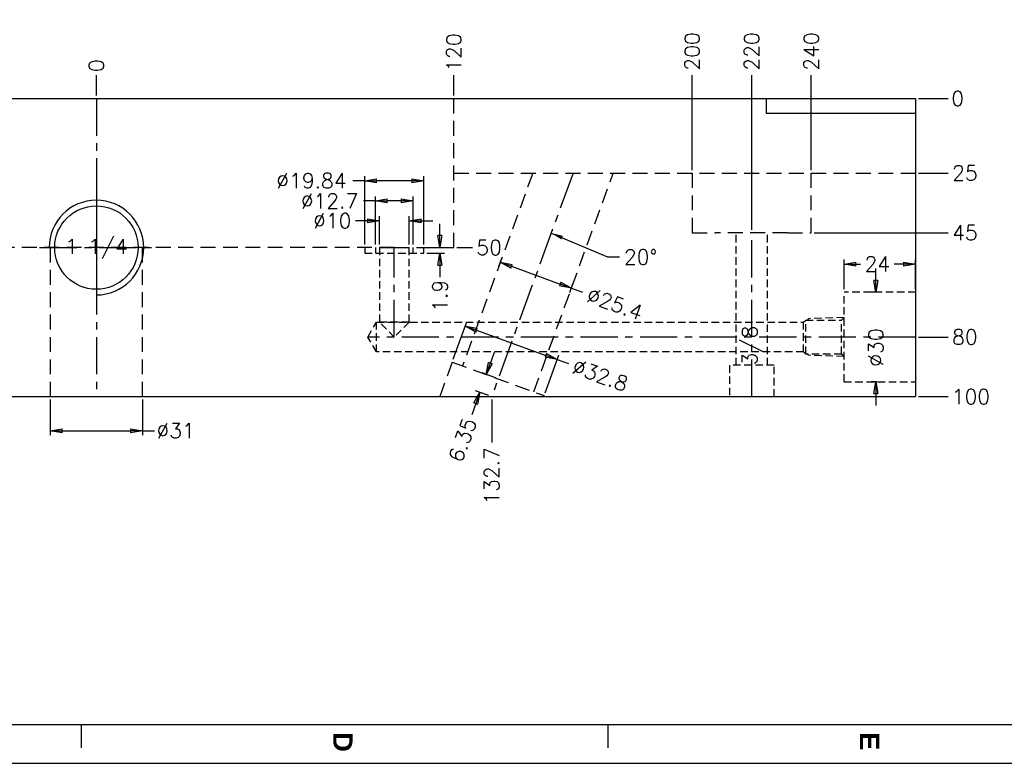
# Model space of a CAD drawing. Extents: x 2651 to 11825, y -3833 to 1075.
# Tile 503 of 656: x 6183 to 6513, y -2995 to -2746. Entities that reach past the tile are written whole.
import ezdxf
from ezdxf.enums import TextEntityAlignment as Align

# ---------------------------------------------------------------- set-up
doc = ezdxf.new("R2010")
doc.units = 0
doc.header["$LTSCALE"] = 10
for name, pattern in [('CENTER', [2, 1.25, -0.25, 0.25, -0.25]), ('DASHED', [0.75, 0.5, -0.25]), ('HIDDEN', [0.375, 0.25, -0.125])]:
    doc.linetypes.add(name, pattern=pattern)
doc.layers.get('0').update_dxf_attribs({"linetype": 'CONTINUOUS'})
doc.layers.get('Defpoints').update_dxf_attribs({"linetype": 'CONTINUOUS'})
for name, color, linetype in [('2', 7, 'CONTINUOUS'), ('98', 7, 'CONTINUOUS'), ('BOX', 4, 'CONTINUOUS'), ('CEN', 1, 'CENTER'), ('COOL', 150, 'HIDDEN'), ('DIM', 3, 'CONTINUOUS'), ('HIDDEN', 6, 'HIDDEN'), ('PART', 7, 'CONTINUOUS'), ('TEXT', 4, 'CONTINUOUS')]:
    doc.layers.add(name, color=color, linetype=linetype)
doc.styles.get("Standard").update_dxf_attribs({"font": 'romans.shx'})
doc.dimstyles.new('T5', dxfattribs={"dimtxt": 5, "dimasz": 4, "dimexe": 1.5, "dimexo": 1, "dimgap": 1.5, "dimtad": 0, "dimrnd": 1.38778e-17, "dimzin": 9, "dimdsep": 46, "dimtxsty": 'Standard', "dimblk": 'CLOSED', "dimcen": 0, "dimclrd": 3, "dimclre": 3, "dimclrt": 3, "dimazin": 2, "dimtfac": 0.75, "dimtofl": 0, "dimtmove": 0, "dimatfit": 3, "dimfxl": 0, "dimtolj": 1, "dimarcsym": 0})

# ---------------------------------------------------------------- blocks, each defined once
blk = doc.blocks.new('*D3287')
at = {"layer": 'Defpoints', "color": 0}
for p in [(6208.68, -2772.36), (6483.68, -2772.36), (6494.68, -2772.36)]:
    blk.add_point(p, dxfattribs=at)
at = {"layer": 'DIM', "color": 3, "lineweight": -2}
blk.add_line((6484.68, -2772.36), (6494.68, -2772.36), dxfattribs=at)
at = {"layer": 'DIM', "color": 3, "insert": (6497.85, -2772.36), "char_height": 5, "attachment_point": 5}
blk.add_mtext('\\A1;0', dxfattribs=at)
blk = doc.blocks.new('_Closed')
at = {"color": 0, "linetype": 'ByBlock', "lineweight": -2}
for p, q in [((-1, 0.167), (0, 0)), ((-1, 0.167), (-1, -0.167)), ((0, 0), (-1, -0.167)), ((0, 0), (-1, 0))]:
    blk.add_line(p, q, dxfattribs=at)
blk = doc.blocks.new('*D3288')
at = {"layer": 'Defpoints', "color": 0}
for p in [(6208.68, -2772.36), (6483.68, -2797.36), (6494.68, -2797.36)]:
    blk.add_point(p, dxfattribs=at)
at = {"layer": 'DIM', "color": 3, "lineweight": -2}
blk.add_line((6484.68, -2797.36), (6494.68, -2797.36), dxfattribs=at)
at = {"layer": 'DIM', "color": 3, "insert": (6500.23, -2797.36), "char_height": 5, "attachment_point": 5}
blk.add_mtext('\\A1;25', dxfattribs=at)
blk = doc.blocks.new('*D3289')
at = {"layer": 'Defpoints', "color": 0}
for p in [(6208.68, -2772.36), (6448.68, -2817.36), (6494.68, -2817.36)]:
    blk.add_point(p, dxfattribs=at)
at = {"layer": 'DIM', "color": 3, "lineweight": -2}
blk.add_line((6449.68, -2817.36), (6494.68, -2817.36), dxfattribs=at)
at = {"layer": 'DIM', "color": 3, "insert": (6500.23, -2817.36), "char_height": 5, "attachment_point": 5}
blk.add_mtext('\\A1;45', dxfattribs=at)
blk = doc.blocks.new('*D3290')
at = {"layer": 'Defpoints', "color": 0}
for p in [(6208.68, -2772.36), (6483.68, -2852.36), (6494.68, -2852.36)]:
    blk.add_point(p, dxfattribs=at)
at = {"layer": 'DIM', "color": 3, "lineweight": -2}
blk.add_line((6484.68, -2852.36), (6494.68, -2852.36), dxfattribs=at)
at = {"layer": 'DIM', "color": 3, "insert": (6500.23, -2852.36), "char_height": 5, "attachment_point": 5}
blk.add_mtext('\\A1;80', dxfattribs=at)
blk = doc.blocks.new('*D3291')
at = {"layer": 'Defpoints', "color": 0}
for p in [(6208.68, -2772.36), (6483.68, -2872.36), (6494.68, -2872.36)]:
    blk.add_point(p, dxfattribs=at)
at = {"layer": 'DIM', "color": 3, "lineweight": -2}
blk.add_line((6484.68, -2872.36), (6494.68, -2872.36), dxfattribs=at)
at = {"layer": 'DIM', "color": 3, "insert": (6502.26, -2872.36), "char_height": 5, "attachment_point": 5}
blk.add_mtext('\\A1;100', dxfattribs=at)
blk = doc.blocks.new('*D3292')
at = {"layer": 'Defpoints', "color": 0}
for p in [(6208.68, -2772.36), (6328.68, -2822.36), (6334.98, -2822.36)]:
    blk.add_point(p, dxfattribs=at)
at = {"layer": 'DIM', "color": 3, "lineweight": -2}
blk.add_line((6329.68, -2822.36), (6334.98, -2822.36), dxfattribs=at)
at = {"layer": 'DIM', "color": 3, "insert": (6340.53, -2822.36), "char_height": 5, "attachment_point": 5}
blk.add_mtext('\\A1;50', dxfattribs=at)
blk = doc.blocks.new('*D3293')
at = {"layer": 'Defpoints', "color": 0}
for p in [(6448.68, -2764.5), (6208.68, -2772.36), (6448.68, -2797.36)]:
    blk.add_point(p, dxfattribs=at)
at = {"layer": 'DIM', "color": 3, "lineweight": -2}
blk.add_line((6448.68, -2796.36), (6448.68, -2764.5), dxfattribs=at)
at = {"layer": 'DIM', "color": 3, "insert": (6448.68, -2756.57), "char_height": 5, "attachment_point": 5, "rotation": 90}
blk.add_mtext('\\A1;240', dxfattribs=at)
blk = doc.blocks.new('*D3294')
at = {"layer": 'Defpoints', "color": 0}
for p in [(6428.68, -2764.5), (6208.68, -2772.36), (6428.68, -2817.36)]:
    blk.add_point(p, dxfattribs=at)
at = {"layer": 'DIM', "color": 3, "lineweight": -2}
blk.add_line((6428.68, -2816.36), (6428.68, -2764.5), dxfattribs=at)
at = {"layer": 'DIM', "color": 3, "insert": (6428.68, -2756.57), "char_height": 5, "attachment_point": 5, "rotation": 90}
blk.add_mtext('\\A1;220', dxfattribs=at)
blk = doc.blocks.new('*D3295')
at = {"layer": 'Defpoints', "color": 0}
for p in [(6408.68, -2764.5), (6208.68, -2772.36), (6408.68, -2797.36)]:
    blk.add_point(p, dxfattribs=at)
at = {"layer": 'DIM', "color": 3, "lineweight": -2}
blk.add_line((6408.68, -2796.36), (6408.68, -2764.5), dxfattribs=at)
at = {"layer": 'DIM', "color": 3, "insert": (6408.68, -2756.57), "char_height": 5, "attachment_point": 5, "rotation": 90}
blk.add_mtext('\\A1;200', dxfattribs=at)
blk = doc.blocks.new('*D3296')
at = {"layer": 'Defpoints', "color": 0}
for p in [(6328.68, -2764.5), (6208.68, -2772.36), (6328.68, -2772.36)]:
    blk.add_point(p, dxfattribs=at)
at = {"layer": 'DIM', "color": 3, "lineweight": -2}
blk.add_line((6328.68, -2771.36), (6328.68, -2764.5), dxfattribs=at)
at = {"layer": 'DIM', "color": 3, "insert": (6328.68, -2756.93), "char_height": 5, "attachment_point": 5, "rotation": 90}
blk.add_mtext('\\A1;120', dxfattribs=at)
blk = doc.blocks.new('*D3297')
at = {"layer": 'Defpoints', "color": 0}
for p in [(6208.68, -2764.5), (6208.68, -2772.36), (6208.68, -2772.36)]:
    blk.add_point(p, dxfattribs=at)
at = {"layer": 'DIM', "color": 3, "lineweight": -2}
blk.add_line((6208.68, -2771.36), (6208.68, -2764.5), dxfattribs=at)
at = {"layer": 'DIM', "color": 3, "insert": (6208.68, -2761.33), "char_height": 5, "attachment_point": 5, "rotation": 90}
blk.add_mtext('\\A1;0', dxfattribs=at)
blk = doc.blocks.new('*D3298')
at = {"layer": 'Defpoints', "color": 0}
for p in [(6088.68, -2764.5), (6088.68, -2772.36), (6208.68, -2772.36)]:
    blk.add_point(p, dxfattribs=at)
at = {"layer": 'DIM', "color": 3, "lineweight": -2}
blk.add_line((6088.68, -2771.36), (6088.68, -2764.5), dxfattribs=at)
at = {"layer": 'DIM', "color": 3, "insert": (6088.68, -2756.93), "char_height": 5, "attachment_point": 5, "rotation": 90}
blk.add_mtext('\\A1;120', dxfattribs=at)
blk = doc.blocks.new('*D3299')
at = {"layer": 'Defpoints', "color": 0}
for p in [(6208.68, -2772.36), (6341.39, -2872.36), (6341.39, -2887.8)]:
    blk.add_point(p, dxfattribs=at)
at = {"layer": 'DIM', "color": 3, "lineweight": -2}
blk.add_line((6341.39, -2873.36), (6341.39, -2887.8), dxfattribs=at)
at = {"layer": 'DIM', "color": 3, "insert": (6341.39, -2898.95), "char_height": 5, "attachment_point": 5, "rotation": 90}
blk.add_mtext('\\A1;132.7', dxfattribs=at)
blk = doc.blocks.new('*D3300')
at = {"layer": 'Defpoints', "color": 0}
for p in [(6339.58, -2864.94), (6343.56, -2866.39), (6341.39, -2872.36)]:
    blk.add_point(p, dxfattribs=at)
at = {"layer": 'DIM', "color": 3, "lineweight": -2}
for p, q in [((6340.95, -2861.19), (6342.32, -2857.43)), ((6342.62, -2866.05), (6338.17, -2864.43)), ((6340.45, -2872.02), (6336, -2870.4)), ((6336.04, -2874.67), (6334.67, -2878.43))]:
    blk.add_line(p, q, dxfattribs=at)
at = {"layer": 'DIM', "color": 3, "lineweight": -2, "xscale": 4, "yscale": 4, "zscale": 4}
for p, rotation in [((6339.58, -2864.94), 249.999999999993), ((6337.41, -2870.91), 69.99999999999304)]:
    blk.add_blockref('_Closed', p, dxfattribs=dict(at, rotation=rotation))
at = {"layer": 'DIM', "color": 3, "insert": (6331.6, -2886.89), "char_height": 5, "attachment_point": 5, "rotation": 70}
blk.add_mtext('\\A1;6.35', dxfattribs=at)
blk = doc.blocks.new('*D3301')
at = {"layer": 'Defpoints', "color": 0}
for p in [(6343.4, -2829.7), (6368.15, -2835.95), (6367.26, -2838.39)]:
    blk.add_point(p, dxfattribs=at)
at = {"layer": 'DIM', "color": 3, "lineweight": -2}
for p, q in [((6343.74, -2828.76), (6344.8, -2825.86)), ((6348.04, -2828.63), (6364.39, -2834.58)), ((6367.61, -2837.45), (6368.66, -2834.54)), ((6368.15, -2835.95), (6371.91, -2837.32))]:
    blk.add_line(p, q, dxfattribs=at)
at = {"layer": 'DIM', "color": 3, "lineweight": -2, "xscale": 4, "yscale": 4, "zscale": 4}
for p, rotation in [((6344.28, -2827.27), 160.0000000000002), ((6368.15, -2835.95), 340.0000000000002)]:
    blk.add_blockref('_Closed', p, dxfattribs=dict(at, rotation=rotation))
at = {"layer": 'DIM', "color": 3, "insert": (6382.72, -2841.25), "char_height": 5, "attachment_point": 5, "rotation": 340}
blk.add_mtext('\\A1;%%c25.4', dxfattribs=at)
blk = doc.blocks.new('*D3302')
at = {"layer": 'Defpoints', "color": 0}
for p in [(6328.15, -2860.78), (6363.37, -2859.91), (6358.97, -2872)]:
    blk.add_point(p, dxfattribs=at)
at = {"layer": 'DIM', "color": 3, "lineweight": -2}
for p, q in [((6328.49, -2859.84), (6333.06, -2847.28)), ((6336.31, -2850.06), (6359.61, -2858.54)), ((6359.31, -2871.06), (6363.88, -2858.5)), ((6363.37, -2859.91), (6367.13, -2861.28))]:
    blk.add_line(p, q, dxfattribs=at)
at = {"layer": 'DIM', "color": 3, "lineweight": -2, "xscale": 4, "yscale": 4, "zscale": 4}
for p, rotation in [((6332.55, -2848.69), 160.0000000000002), ((6363.37, -2859.91), 340.0000000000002)]:
    blk.add_blockref('_Closed', p, dxfattribs=dict(at, rotation=rotation))
at = {"layer": 'DIM', "color": 3, "insert": (6377.82, -2865.17), "char_height": 5, "attachment_point": 5, "rotation": 340}
blk.add_mtext('\\A1;%%c32.8', dxfattribs=at)
blk = doc.blocks.new('*D3303')
at = {"layer": 'Defpoints', "color": 0}
for p in [(6208.68, -2772.36), (5922.68, -2797.36), (5933.68, -2797.36)]:
    blk.add_point(p, dxfattribs=at)
at = {"layer": 'DIM', "color": 3, "lineweight": -2}
blk.add_line((5932.68, -2797.36), (5922.68, -2797.36), dxfattribs=at)
at = {"layer": 'DIM', "color": 3, "insert": (5917.14, -2797.36), "char_height": 5, "attachment_point": 5}
blk.add_mtext('\\A1;25', dxfattribs=at)
blk = doc.blocks.new('*D3304')
at = {"layer": 'Defpoints', "color": 0}
for p in [(6208.68, -2772.36), (5922.68, -2817.36), (5968.68, -2817.36)]:
    blk.add_point(p, dxfattribs=at)
at = {"layer": 'DIM', "color": 3, "lineweight": -2}
blk.add_line((5967.68, -2817.36), (5922.68, -2817.36), dxfattribs=at)
at = {"layer": 'DIM', "color": 3, "insert": (5917.14, -2817.36), "char_height": 5, "attachment_point": 5}
blk.add_mtext('\\A1;45', dxfattribs=at)
blk = doc.blocks.new('*D3305')
at = {"layer": 'Defpoints', "color": 0}
for p in [(6208.68, -2772.36), (5922.68, -2852.36), (5933.68, -2852.36)]:
    blk.add_point(p, dxfattribs=at)
at = {"layer": 'DIM', "color": 3, "lineweight": -2}
blk.add_line((5932.68, -2852.36), (5922.68, -2852.36), dxfattribs=at)
at = {"layer": 'DIM', "color": 3, "insert": (5917.14, -2852.36), "char_height": 5, "attachment_point": 5}
blk.add_mtext('\\A1;80', dxfattribs=at)
blk = doc.blocks.new('*D3306')
at = {"layer": 'Defpoints', "color": 0}
for p in [(6208.68, -2772.36), (5922.68, -2872.36), (5933.68, -2872.36)]:
    blk.add_point(p, dxfattribs=at)
at = {"layer": 'DIM', "color": 3, "lineweight": -2}
blk.add_line((5932.68, -2872.36), (5922.68, -2872.36), dxfattribs=at)
at = {"layer": 'DIM', "color": 3, "insert": (5915.11, -2872.36), "char_height": 5, "attachment_point": 5}
blk.add_mtext('\\A1;100', dxfattribs=at)
blk = doc.blocks.new('*D3307')
at = {"layer": 'Defpoints', "color": 0}
for p in [(5968.68, -2764.5), (6208.68, -2772.36), (5968.68, -2797.36)]:
    blk.add_point(p, dxfattribs=at)
at = {"layer": 'DIM', "color": 3, "lineweight": -2}
blk.add_line((5968.68, -2796.36), (5968.68, -2764.5), dxfattribs=at)
at = {"layer": 'DIM', "color": 3, "insert": (5968.68, -2756.57), "char_height": 5, "attachment_point": 5, "rotation": 90}
blk.add_mtext('\\A1;240', dxfattribs=at)
blk = doc.blocks.new('*D3308')
at = {"layer": 'Defpoints', "color": 0}
for p in [(5988.68, -2764.5), (6208.68, -2772.36), (5988.68, -2817.36)]:
    blk.add_point(p, dxfattribs=at)
at = {"layer": 'DIM', "color": 3, "lineweight": -2}
blk.add_line((5988.68, -2816.36), (5988.68, -2764.5), dxfattribs=at)
at = {"layer": 'DIM', "color": 3, "insert": (5988.68, -2756.57), "char_height": 5, "attachment_point": 5, "rotation": 90}
blk.add_mtext('\\A1;220', dxfattribs=at)
blk = doc.blocks.new('*D3309')
at = {"layer": 'Defpoints', "color": 0}
for p in [(6008.68, -2764.5), (6208.68, -2772.36), (6008.68, -2797.36)]:
    blk.add_point(p, dxfattribs=at)
at = {"layer": 'DIM', "color": 3, "lineweight": -2}
blk.add_line((6008.68, -2796.36), (6008.68, -2764.5), dxfattribs=at)
at = {"layer": 'DIM', "color": 3, "insert": (6008.68, -2756.57), "char_height": 5, "attachment_point": 5, "rotation": 90}
blk.add_mtext('\\A1;200', dxfattribs=at)
blk = doc.blocks.new('*D3310')
at = {"layer": 'Defpoints', "color": 0}
for p in [(6208.68, -2772.36), (6075.98, -2872.36), (6075.98, -2887.8)]:
    blk.add_point(p, dxfattribs=at)
at = {"layer": 'DIM', "color": 3, "lineweight": -2}
blk.add_line((6075.98, -2873.36), (6075.98, -2887.8), dxfattribs=at)
at = {"layer": 'DIM', "color": 3, "insert": (6075.98, -2898.95), "char_height": 5, "attachment_point": 5, "rotation": 90}
blk.add_mtext('\\A1;132.7', dxfattribs=at)
blk = doc.blocks.new('*D3314')
at = {"layer": 'Defpoints', "color": 0}
for p in [(6208.68, -2772.36), (6158.18, -2858.36), (6168.17, -2858.36)]:
    blk.add_point(p, dxfattribs=at)
at = {"layer": 'DIM', "color": 3, "lineweight": -2}
blk.add_line((6159.18, -2858.36), (6168.17, -2858.36), dxfattribs=at)
at = {"layer": 'DIM', "color": 3, "insert": (6173.72, -2858.36), "char_height": 5, "attachment_point": 5}
blk.add_mtext('\\A1;86', dxfattribs=at)
blk = doc.blocks.new('*D3315')
at = {"layer": 'Defpoints', "color": 0}
for p in [(6193.18, -2872.36), (6224.18, -2872.36), (6193.18, -2883.79)]:
    blk.add_point(p, dxfattribs=at)
at = {"layer": 'DIM', "color": 3, "lineweight": -2}
for p, q in [((6193.18, -2873.36), (6193.18, -2885.29)), ((6224.18, -2873.36), (6224.18, -2885.29)), ((6197.18, -2883.79), (6220.18, -2883.79)), ((6224.18, -2883.79), (6228.18, -2883.79))]:
    blk.add_line(p, q, dxfattribs=at)
at = {"layer": 'DIM', "color": 3, "lineweight": -2, "xscale": 4, "yscale": 4, "zscale": 4, "rotation": 180}
blk.add_blockref('_Closed', (6193.18, -2883.79), dxfattribs=at)
at = {"layer": 'DIM', "color": 3, "lineweight": -2, "xscale": 4, "yscale": 4, "zscale": 4}
blk.add_blockref('_Closed', (6224.18, -2883.79), dxfattribs=at)
at = {"layer": 'DIM', "color": 3, "insert": (6235.28, -2883.79), "char_height": 5, "attachment_point": 5}
blk.add_mtext('\\A1;%%c31', dxfattribs=at)
blk = doc.blocks.new('*D3323')
at = {"layer": 'Defpoints', "color": 0}
for p in [(6303.68, -2813.36), (6303.68, -2822.36), (6313.68, -2822.36)]:
    blk.add_point(p, dxfattribs=at)
at = {"layer": 'DIM', "color": 3, "lineweight": -2}
for p, q in [((6303.68, -2821.36), (6303.68, -2811.86)), ((6313.68, -2821.36), (6313.68, -2811.86)), ((6299.68, -2813.36), (6295.68, -2813.36)), ((6317.68, -2813.36), (6321.68, -2813.36))]:
    blk.add_line(p, q, dxfattribs=at)
at = {"layer": 'DIM', "color": 3, "lineweight": -2, "xscale": 4, "yscale": 4, "zscale": 4}
blk.add_blockref('_Closed', (6303.68, -2813.36), dxfattribs=at)
at = {"layer": 'DIM', "color": 3, "lineweight": -2, "xscale": 4, "yscale": 4, "zscale": 4, "rotation": 180}
blk.add_blockref('_Closed', (6313.68, -2813.36), dxfattribs=at)
at = {"layer": 'DIM', "color": 3, "insert": (6287.87, -2813.36), "char_height": 5, "attachment_point": 5}
blk.add_mtext('\\A1;%%c10', dxfattribs=at)
blk = doc.blocks.new('*D3324')
at = {"layer": 'Defpoints', "color": 0}
for p in [(6315.03, -2806.72), (6302.33, -2822.36), (6315.03, -2822.36)]:
    blk.add_point(p, dxfattribs=at)
at = {"layer": 'DIM', "color": 3, "lineweight": -2}
for p, q in [((6302.33, -2821.36), (6302.33, -2805.22)), ((6315.03, -2821.36), (6315.03, -2805.22)), ((6302.33, -2806.72), (6298.33, -2806.72)), ((6311.03, -2806.72), (6306.33, -2806.72))]:
    blk.add_line(p, q, dxfattribs=at)
at = {"layer": 'DIM', "color": 3, "lineweight": -2, "xscale": 4, "yscale": 4, "zscale": 4, "rotation": 180}
blk.add_blockref('_Closed', (6302.33, -2806.72), dxfattribs=at)
at = {"layer": 'DIM', "color": 3, "lineweight": -2, "xscale": 4, "yscale": 4, "zscale": 4}
blk.add_blockref('_Closed', (6315.03, -2806.72), dxfattribs=at)
at = {"layer": 'DIM', "color": 3, "insert": (6286.95, -2806.72), "char_height": 5, "attachment_point": 5}
blk.add_mtext('\\A1;%%c12.7', dxfattribs=at)
blk = doc.blocks.new('*D3325')
at = {"layer": 'Defpoints', "color": 0}
for p in [(6318.6, -2799.92), (6298.76, -2822.36), (6318.6, -2822.36)]:
    blk.add_point(p, dxfattribs=at)
at = {"layer": 'DIM', "color": 3, "lineweight": -2}
for p, q in [((6298.76, -2821.36), (6298.76, -2798.42)), ((6318.6, -2821.36), (6318.6, -2798.42)), ((6298.76, -2799.92), (6294.76, -2799.92)), ((6314.6, -2799.92), (6302.76, -2799.92))]:
    blk.add_line(p, q, dxfattribs=at)
at = {"layer": 'DIM', "color": 3, "lineweight": -2, "xscale": 4, "yscale": 4, "zscale": 4, "rotation": 180}
blk.add_blockref('_Closed', (6298.76, -2799.92), dxfattribs=at)
at = {"layer": 'DIM', "color": 3, "lineweight": -2, "xscale": 4, "yscale": 4, "zscale": 4}
blk.add_blockref('_Closed', (6318.6, -2799.92), dxfattribs=at)
at = {"layer": 'DIM', "color": 3, "insert": (6280.88, -2799.92), "char_height": 5, "attachment_point": 5}
blk.add_mtext('\\A1;%%c19.84', dxfattribs=at)
blk = doc.blocks.new('*D3326')
at = {"layer": 'Defpoints', "color": 0}
for p in [(6318.68, -2822.36), (6324.02, -2822.36), (6318.6, -2824.26)]:
    blk.add_point(p, dxfattribs=at)
at = {"layer": 'DIM', "color": 3, "lineweight": -2}
for p, q in [((6324.02, -2818.36), (6324.02, -2814.36)), ((6319.68, -2822.36), (6325.52, -2822.36)), ((6319.6, -2824.26), (6325.52, -2824.26)), ((6324.02, -2828.26), (6324.02, -2832.26))]:
    blk.add_line(p, q, dxfattribs=at)
at = {"layer": 'DIM', "color": 3, "lineweight": -2, "xscale": 4, "yscale": 4, "zscale": 4}
for p, rotation in [((6324.02, -2822.36), 270), ((6324.02, -2824.26), 90)]:
    blk.add_blockref('_Closed', p, dxfattribs=dict(at, rotation=rotation))
at = {"layer": 'DIM', "color": 3, "insert": (6324.02, -2838.52), "char_height": 5, "attachment_point": 5, "rotation": 90}
blk.add_mtext('\\A1;1.9', dxfattribs=at)
blk = doc.blocks.new('*D3327')
at = {"layer": 'Defpoints', "color": 0}
for p in [(6483.68, -2827.88), (6459.68, -2837.36), (6483.68, -2837.36)]:
    blk.add_point(p, dxfattribs=at)
at = {"layer": 'DIM', "color": 3, "lineweight": -2}
for p, q in [((6459.68, -2836.36), (6459.68, -2826.38)), ((6463.68, -2827.88), (6465.15, -2827.88)), ((6479.68, -2827.88), (6476.49, -2827.88)), ((6483.68, -2836.36), (6483.68, -2826.38))]:
    blk.add_line(p, q, dxfattribs=at)
at = {"layer": 'DIM', "color": 3, "lineweight": -2, "xscale": 4, "yscale": 4, "zscale": 4, "rotation": 180}
blk.add_blockref('_Closed', (6459.68, -2827.88), dxfattribs=at)
at = {"layer": 'DIM', "color": 3, "lineweight": -2, "xscale": 4, "yscale": 4, "zscale": 4}
blk.add_blockref('_Closed', (6483.68, -2827.88), dxfattribs=at)
at = {"layer": 'DIM', "color": 3, "insert": (6470.82, -2827.88), "char_height": 5, "attachment_point": 5}
blk.add_mtext('\\A1;24', dxfattribs=at)
blk = doc.blocks.new('*D3328')
at = {"layer": 'Defpoints', "color": 0}
for p in [(6471.68, -2837.36), (6470.33, -2867.36), (6471.68, -2867.36)]:
    blk.add_point(p, dxfattribs=at)
at = {"layer": 'DIM', "color": 3, "lineweight": -2}
for p, q in [((6470.33, -2833.36), (6470.33, -2829.36)), ((6470.68, -2837.36), (6468.83, -2837.36)), ((6470.68, -2867.36), (6468.83, -2867.36)), ((6470.33, -2871.36), (6470.33, -2875.36))]:
    blk.add_line(p, q, dxfattribs=at)
at = {"layer": 'DIM', "color": 3, "lineweight": -2, "xscale": 4, "yscale": 4, "zscale": 4}
for p, rotation in [((6470.33, -2837.36), 270), ((6470.33, -2867.36), 90)]:
    blk.add_blockref('_Closed', p, dxfattribs=dict(at, rotation=rotation))
at = {"layer": 'DIM', "color": 3, "insert": (6470.33, -2855.9), "char_height": 5, "attachment_point": 5, "rotation": 90}
blk.add_mtext('\\A1;%%c30', dxfattribs=at)
blk = doc.blocks.new('QQQ')
at = {"color": 4}
for p, q in [((-711.2, 1349.08), (-711.2, 1355.08)), ((-575.2, 1349.08), (-575.2, 1355.08))]:
    blk.add_line(p, q, dxfattribs=at)
at = {"layer": 'BOX', "color": 3}
for points in [[(-1121.2, 2485.08), (-1121.2, 1345.08), (-301.2, 1345.08), (-301.2, 2485.08)], [(-1111.2, 2475.08), (-1111.2, 1355.08), (-311.2, 1355.08), (-311.2, 2475.08)]]:
    blk.add_lwpolyline(points, close=True, dxfattribs=at)
at = {"color": 4, "char_height": 5, "attachment_point": 1, "rotation": 270}
for s, insert in [('{\\fArial|b1|i0|c0|p34;\\C6;D}', (-641.2, 1353.08)), ('{\\fArial|b1|i0|c0|p34;\\C6;E}', (-505.2, 1353.08))]:
    blk.add_mtext_dynamic_manual_height_columns(s, width=6, gutter_width=12.5, heights=[0], dxfattribs=dict(at, insert=insert))
blk = doc.blocks.new('*U3413', base_point=(3974.97, -1836.13))
blk.add_circle((3974.97, -1836.13), 14)
at = {"layer": 'CEN'}
for p, q in [((3974.97, -1817.08), (3974.97, -1855.18)), ((3955.92, -1836.13), (3994.02, -1836.13))]:
    blk.add_line(p, q, dxfattribs=at)
at = {"layer": 'DIM'}
blk.add_arc((3974.97, -1836.13), 15.88, 270, 180, dxfattribs=at)

msp = doc.modelspace()

# ---------------------------------------------------------------- linework, layer by layer
at = {"layer": '2', "color": 2, "linetype": 'CENTER'}
msp.add_line((6208.684, -2772.358), (6208.684, -2872.358), dxfattribs=at)
at = {"layer": '98', "color": 7, "linetype": 'Continuous'}
for p, q in [((5983.684, -2772.358), (6433.684, -2772.358)), ((6433.684, -2777.358), (6433.684, -2772.358)), ((6433.684, -2772.358), (6483.684, -2772.358)), ((6483.684, -2772.358), (6483.684, -2777.358)), ((6483.684, -2777.358), (6433.684, -2777.358)), ((6483.684, -2777.358), (6483.684, -2872.358)), ((5933.684, -2872.358), (6483.684, -2872.358))]:
    msp.add_line(p, q, dxfattribs=at)
at = {"layer": '98', "color": 6, "linetype": 'DASHED'}
for p, q in [((6328.684, -2822.358), (6328.684, -2772.358)), ((6328.684, -2797.358), (6483.684, -2797.358)), ((6355.169, -2797.358), (6331.624, -2862.047)), ((6355.492, -2870.735), (6382.199, -2797.358)), ((6408.684, -2797.358), (6408.684, -2817.358)), ((6448.684, -2817.358), (6448.684, -2797.358)), ((6408.684, -2817.358), (6416.684, -2817.358)), ((6440.684, -2817.358), (6416.684, -2817.358)), ((6440.684, -2817.358), (6448.684, -2817.358)), ((6308.684, -2822.358), (6108.684, -2822.358)), ((6193.184, -2822.358), (6193.184, -2872.358)), ((6224.184, -2872.358), (6224.184, -2822.358)), ((6303.684, -2822.358), (6313.684, -2822.358)), ((6308.684, -2822.358), (6328.684, -2822.358)), ((6328.147, -2860.782), (6323.934, -2872.358)), ((6328.147, -2860.782), (6358.969, -2872)), ((6358.839, -2872.358), (6358.969, -2872))]:
    msp.add_line(p, q, dxfattribs=at)
at = {"layer": 'CEN'}
msp.add_line((6428.684, -2872.358), (6428.684, -2817.358), dxfattribs=at)
at = {"layer": 'COOL', "color": 1, "linetype": 'CENTER'}
for p, q in [((6368.684, -2797.358), (6341.386, -2872.358)), ((6308.684, -2852.358), (6308.684, -2822.358)), ((6483.684, -2852.358), (6299.814, -2852.358))]:
    msp.add_line(p, q, dxfattribs=at)
at = {"layer": 'COOL'}
for p, q in [((6298.764, -2822.358), (6298.764, -2824.258)), ((6302.334, -2822.358), (6302.334, -2824.258)), ((6303.684, -2822.358), (6303.684, -2847.358)), ((6313.684, -2847.358), (6313.684, -2822.358)), ((6315.034, -2824.258), (6315.034, -2822.358)), ((6318.604, -2824.258), (6318.604, -2822.358)), ((6298.764, -2824.258), (6318.604, -2824.258)), ((6483.684, -2837.358), (6459.684, -2837.358)), ((6459.684, -2867.358), (6459.684, -2837.358)), ((6302.701, -2857.358), (6302.701, -2847.358)), ((6308.684, -2852.358), (6303.684, -2847.358)), ((6313.685, -2847.358), (6303.686, -2847.358)), ((6313.684, -2847.358), (6308.684, -2852.358)), ((6459.684, -2867.358), (6483.684, -2867.358))]:
    msp.add_line(p, q, dxfattribs=at)
for points in [[(6459.684, -2845.808), (6447.684, -2846.211), (6447.237, -2846.658)], [(6459.684, -2858.908), (6458.834, -2858.058), (6458.834, -2846.658), (6459.684, -2845.808)], [(6446.09, -2857.358), (6302.701, -2857.358), (6299.814, -2852.358), (6302.701, -2847.358), (6446.09, -2847.358)], [(6446.79, -2858.058), (6446.09, -2857.358), (6446.09, -2847.358), (6446.79, -2846.658)], [(6458.834, -2858.058), (6446.79, -2858.058), (6446.79, -2846.658), (6458.834, -2846.658)], [(6459.684, -2858.908), (6447.684, -2858.505), (6447.237, -2858.058)]]:
    msp.add_lwpolyline(points, dxfattribs=at)
at = {"layer": 'HIDDEN'}
for p, q in [((6423.434, -2861.858), (6423.434, -2817.358)), ((6433.934, -2861.858), (6433.934, -2817.358))]:
    msp.add_line(p, q, dxfattribs=at)
msp.add_lwpolyline([(6436.184, -2872.358), (6436.184, -2861.858), (6421.184, -2861.858), (6421.184, -2872.358)], dxfattribs=at)

# ---------------------------------------------------------------- block references
at = {"layer": 'DIM', "xscale": 1.3, "yscale": 1.3, "zscale": 1.3}
msp.add_blockref('QQQ', (7128.245, -4743.963), dxfattribs=at)
at = {"layer": 'PART'}
msp.add_blockref('*U3413', (6208.684, -2822.358), dxfattribs=at)

# ---------------------------------------------------------------- texts
at = {"layer": 'DIM', "color": 3, "insert": (6385.804, -2825.518), "char_height": 5, "attachment_point": 4}
msp.add_mtext('\\A1;20%%d', dxfattribs=at)
at = {"layer": 'TEXT'}
msp.add_text('1 1/4', height=5, dxfattribs=at).set_placement((6208.684, -2822.358), align=Align.MIDDLE)
msp.add_text('3/8', height=5, rotation=90, dxfattribs=at).set_placement((6427.97, -2861.858), align=Align.MIDDLE_LEFT)

# ---------------------------------------------------------------- dimensions: what is measured, and where the dimension line sits
at = {"layer": 'DIM'}
for feature_location, offset, dtype, origin, picture, middle in [((5968.684, -2797.358), (0, 32.861), 1, (6208.684, -2772.358), '*D3307', (5968.684, -2756.569)), ((5988.684, -2817.358), (0, 52.861), 1, (6208.684, -2772.358), '*D3308', (5988.684, -2756.569)), ((6008.684, -2797.358), (0, 32.861), 1, (6208.684, -2772.358), '*D3309', (6008.684, -2756.569)), ((6088.684, -2772.358), (0, 7.861), 1, (6208.684, -2772.358), '*D3298', (6088.684, -2756.926)), ((6448.684, -2797.358), (0, 32.861), 1, (6208.684, -2772.358), '*D3293', (6448.684, -2756.569)), ((6428.684, -2817.358), (0, 52.861), 1, (6208.684, -2772.358), '*D3294', (6428.684, -2756.569)), ((6408.684, -2797.358), (0, 32.861), 1, (6208.684, -2772.358), '*D3295', (6408.684, -2756.569)), ((6328.684, -2772.358), (0, 7.861), 1, (6208.684, -2772.358), '*D3296', (6328.684, -2756.926)), ((6208.684085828, -2772.357951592), (0, 7.860680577), 1, (6208.684085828, -2772.357951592), '*D3297', (6208.684085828, -2761.330604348)), ((6483.684085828, -2772.357951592), (11, 0), 0, (6208.684085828, -2772.357951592), '*D3287', (6497.850752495, -2772.357951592)), ((5933.684, -2872.358), (-11, 0), 0, (6208.684, -2772.358), '*D3306', (5915.113, -2872.358)), ((5933.684, -2797.358), (-11, 0), 0, (6208.684, -2772.358), '*D3303', (5917.136, -2797.358)), ((5968.684, -2817.358), (-46, 0), 0, (6208.684, -2772.358), '*D3304', (5917.136, -2817.358)), ((5933.684, -2852.358), (-11, 0), 0, (6208.684, -2772.358), '*D3305', (5917.136, -2852.358)), ((6075.982, -2872.358), (0, -15.447), 1, (6208.684, -2772.358), '*D3310', (6075.982, -2898.948)), ((6158.184, -2858.358), (9.989, 0), 0, (6208.684, -2772.358), '*D3314', (6173.721, -2858.358)), ((6483.684, -2797.358), (11, 0), 0, (6208.684, -2772.358), '*D3288', (6500.232, -2797.358)), ((6448.684, -2817.358), (46, 0), 0, (6208.684, -2772.358), '*D3289', (6500.232, -2817.358)), ((6483.684, -2852.358), (11, 0), 0, (6208.684, -2772.358), '*D3290', (6500.232, -2852.358)), ((6483.684, -2872.358), (11, 0), 0, (6208.684, -2772.358), '*D3291', (6502.256, -2872.358)), ((6328.684, -2822.358), (6.298, 0), 0, (6208.684, -2772.358), '*D3292', (6340.53, -2822.358)), ((6341.386, -2872.358), (0, -15.447), 1, (6208.684, -2772.358), '*D3299', (6341.386, -2898.948))]:
    dim = msp.add_ordinate_dim(feature_location=feature_location, offset=offset, dtype=dtype, origin=origin, dimstyle='T5', dxfattribs=at)
    dim.commit()
    dim.dimension.update_dxf_attribs({"geometry": picture, "text_midpoint": middle})
for base, p1, p2, picture, middle in [((6318.604, -2799.918), (6298.764, -2822.358), (6318.604, -2822.358), '*D3325', (6280.883, -2799.918)), ((6315.034, -2806.722), (6302.334, -2822.358), (6315.034, -2822.358), '*D3324', (6286.953, -2806.722)), ((6303.684, -2813.361), (6313.684, -2822.358), (6303.684, -2822.358), '*D3323', (6287.875, -2813.361)), ((6193.184, -2883.788), (6224.184, -2872.358), (6193.184, -2872.358), '*D3315', (6235.279, -2883.788))]:
    dim = msp.add_linear_dim(base=base, p1=p1, p2=p2, text='%%c<>', dimstyle='T5', dxfattribs=at)
    dim.commit()
    dim.dimension.update_dxf_attribs({"geometry": picture, "text_midpoint": middle, "dimtype": 160})
for base, p1, p2, angle, picture, middle, dimtype in [((6324.019, -2822.358), (6318.604, -2824.258), (6318.684, -2822.358), 90, '*D3326', (6324.019, -2838.52), 160), ((6339.583, -2864.944), (6341.386, -2872.358), (6343.558, -2866.391), 70, '*D3300', (6331.597, -2886.886), 161)]:
    dim = msp.add_linear_dim(base=base, p1=p1, p2=p2, angle=angle, dimstyle='T5', dxfattribs=at)
    dim.commit()
    dim.dimension.update_dxf_attribs({"geometry": picture, "text_midpoint": middle, "dimtype": dimtype})
for base, p1, p2, angle, picture, middle, dimtype in [((6368.152, -2835.953), (6343.397, -2829.703), (6367.265, -2838.39), 340, '*D3301', (6382.717, -2841.254), 161), ((6470.328, -2867.358), (6471.684, -2837.358), (6471.684, -2867.358), 90, '*D3328', (6470.328, -2855.904), 160), ((6363.37, -2859.908), (6328.147, -2860.782), (6358.969, -2872), 340, '*D3302', (6377.824, -2865.168), 161)]:
    dim = msp.add_linear_dim(base=base, p1=p1, p2=p2, angle=angle, text='%%c<>', dimstyle='T5', dxfattribs=at)
    dim.commit()
    dim.dimension.update_dxf_attribs({"geometry": picture, "text_midpoint": middle, "dimtype": dimtype})
dim = msp.add_linear_dim(base=(6483.684, -2827.88), p1=(6459.684, -2837.358), p2=(6483.684, -2837.358), dimstyle='T5', dxfattribs=at)
dim.commit()
dim.dimension.update_dxf_attribs({"geometry": '*D3327', "text_midpoint": (6470.82, -2827.88), "dimtype": 160})

# ---------------------------------------------------------------- leaders
at = {"layer": 'DIM', "annotation_type": 0, "has_hookline": 1, "hookline_direction": 0, "text_width": 10}
msp.add_leader([(6361.362, -2817.476), (6380.304, -2825.518), (6384.304, -2825.518)], dimstyle='T5', dxfattribs=at)

doc.saveas('drawing.dxf')
